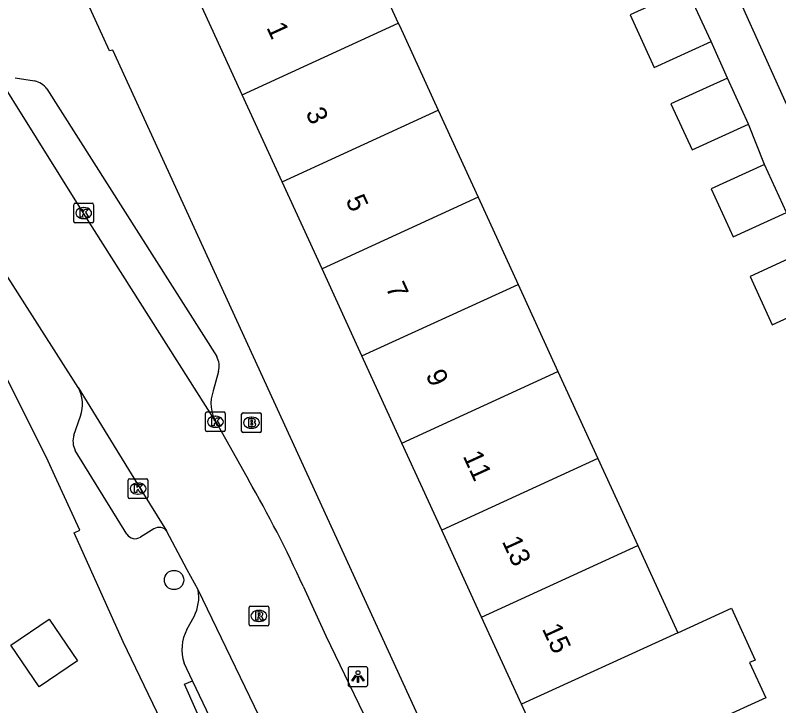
# Model space of a CAD drawing. Extents: x 158087 to 159494, y 382905 to 383981.
# Drawn here: x 158772.55 to 158811.22, y 383702.45 to 383737.41 of the extents above; entities that cross this region are included whole.
import ezdxf

# ---------------------------------------------------------------- set-up
doc = ezdxf.new("R2010")
doc.units = 0
for name, color, linetype in [('IMGEO_Boom', 7, 'Continuous'), ('IMGEO_Brandkraan', 7, 'Continuous'), ('IMGEO_Kolk', 7, 'Continuous'), ('IMGEO_Lichtpunt', 7, 'Continuous'), ('IMGEO_Pand', 7, 'Continuous'), ('IMGEO_Pand_nummerreeks', 7, 'Continuous'), ('IMGEO_Rijbaan_lokaal_open', 7, 'Continuous'), ('IMGEO_Rioolput', 7, 'Continuous'), ('IMGEO_Voetpad_open', 7, 'Continuous')]:
    doc.layers.add(name, color=color, linetype=linetype)

msp = doc.modelspace()

# ---------------------------------------------------------------- linework, layer by layer
at = {"layer": 'IMGEO_Boom'}
msp.add_circle((158780.593, 383708.812), 0.489, dxfattribs=at)
at = {"layer": 'IMGEO_Brandkraan'}
for p, q in [((158784.088, 383717.277), (158784.94, 383717.277)), ((158784.013, 383716.351), (158784.013, 383717.203)), ((158784.501, 383717.057), (158784.526, 383717.057)), ((158785.014, 383717.203), (158785.014, 383716.351)), ((158784.524, 383716.497), (158784.499, 383716.497)), ((158784.94, 383716.277), (158784.088, 383716.277))]:
    msp.add_line(p, q, dxfattribs=at)
for points in [[(158784.088, 383717.277), (158784.94, 383717.277)], [(158784.013, 383716.351), (158784.013, 383717.203)], [(158784.361, 383716.977), (158784.361, 383716.577), (158784.574, 383716.577)], [(158784.592, 383716.977), (158784.361, 383716.977)], [(158784.54, 383716.896), (158784.486, 383716.896), (158784.486, 383716.82)], [(158785.014, 383717.203), (158785.014, 383716.351)], [(158784.486, 383716.82), (158784.539, 383716.82)], [(158784.548, 383716.744), (158784.486, 383716.744), (158784.486, 383716.663)], [(158784.486, 383716.663), (158784.548, 383716.663)], [(158784.94, 383716.277), (158784.088, 383716.277)]]:
    msp.add_lwpolyline(points, dxfattribs=at)
for centre, radius, start, end in [((158784.09, 383717.201), 0.0765, 91.552, 178.448), ((158784.09, 383717.201), 0.0765, 91.552, 178.448), ((158784.938, 383717.201), 0.0765, 1.552, 88.448), ((158784.938, 383717.201), 0.0765, 1.552, 88.448), ((158784.541, 383716.858), 0.0379, 267.8285, 90.9355), ((158784.596, 383716.832), 0.145, 59.4692, 91.5367), ((158784.621, 383716.879), 0.0922, 285.5137, 58.1501), ((158784.549, 383716.703), 0.0404, 269.8759, 90.5077), ((158784.58, 383716.828), 0.251, 268.6676, 293.5347), ((158784.626, 383716.687), 0.105, 301.3115, 78.989), ((158784.09, 383716.353), 0.0765, 181.552, 268.448), ((158784.09, 383716.353), 0.0765, 181.552, 268.448), ((158784.938, 383716.353), 0.0765, 271.552, 358.448), ((158784.938, 383716.353), 0.0765, 271.552, 358.448)]:
    msp.add_arc(centre, radius, start, end, dxfattribs=at)
for centre, major_axis, ratio, start_param, end_param in [((158784.5, 383716.777), (-0.387, 0.002), 0.722429, 4.712389, 7.853982), ((158784.525, 383716.777), (-0.39, 0.002), 0.717154, 1.570796, 4.712389)]:
    msp.add_ellipse(centre, major_axis=major_axis, ratio=ratio, start_param=start_param, end_param=end_param, dxfattribs=at)
at = {"layer": 'IMGEO_Kolk'}
for p, q in [((158775.517, 383726.965), (158775.517, 383727.817)), ((158775.592, 383727.891), (158776.444, 383727.891)), ((158776.518, 383727.817), (158776.518, 383726.965)), ((158776.005, 383727.671), (158776.03, 383727.671)), ((158776.028, 383727.111), (158776.003, 383727.111)), ((158776.444, 383726.891), (158775.592, 383726.891)), ((158782.188, 383716.398), (158782.188, 383717.25)), ((158782.263, 383717.324), (158783.115, 383717.324)), ((158783.189, 383717.25), (158783.189, 383716.398)), ((158782.676, 383717.104), (158782.701, 383717.104)), ((158782.699, 383716.544), (158782.674, 383716.544)), ((158783.115, 383716.324), (158782.263, 383716.324)), ((158778.271, 383713.014), (158778.271, 383713.866)), ((158778.346, 383713.94), (158779.198, 383713.94)), ((158779.272, 383713.866), (158779.272, 383713.014)), ((158778.759, 383713.72), (158778.784, 383713.72)), ((158778.782, 383713.16), (158778.757, 383713.16)), ((158779.198, 383712.94), (158778.346, 383712.94))]:
    msp.add_line(p, q, dxfattribs=at)
for points in [[(158775.517, 383726.965), (158775.517, 383727.817)], [(158775.592, 383727.891), (158776.444, 383727.891)], [(158776.518, 383727.817), (158776.518, 383726.965)], [(158775.838, 383727.591), (158775.961, 383727.591), (158775.961, 383727.44), (158776.091, 383727.591), (158776.255, 383727.591), (158776.109, 383727.44), (158776.262, 383727.191), (158776.11, 383727.191), (158776.025, 383727.355), (158775.961, 383727.288), (158775.961, 383727.191), (158775.838, 383727.191), (158775.838, 383727.591)], [(158776.444, 383726.891), (158775.592, 383726.891)], [(158782.188, 383716.398), (158782.188, 383717.25)], [(158782.263, 383717.324), (158783.115, 383717.324)], [(158783.189, 383717.25), (158783.189, 383716.398)], [(158782.509, 383717.024), (158782.632, 383717.024), (158782.632, 383716.873), (158782.762, 383717.024), (158782.926, 383717.024), (158782.78, 383716.873), (158782.933, 383716.624), (158782.781, 383716.624), (158782.696, 383716.788), (158782.632, 383716.721), (158782.632, 383716.624), (158782.509, 383716.624), (158782.509, 383717.024)], [(158783.115, 383716.324), (158782.263, 383716.324)], [(158778.271, 383713.014), (158778.271, 383713.866)], [(158778.346, 383713.94), (158779.198, 383713.94)], [(158779.272, 383713.866), (158779.272, 383713.014)], [(158778.592, 383713.64), (158778.715, 383713.64), (158778.715, 383713.489), (158778.845, 383713.64), (158779.009, 383713.64), (158778.863, 383713.489), (158779.016, 383713.24), (158778.864, 383713.24), (158778.779, 383713.404), (158778.715, 383713.337), (158778.715, 383713.24), (158778.592, 383713.24), (158778.592, 383713.64)], [(158779.198, 383712.94), (158778.346, 383712.94)]]:
    msp.add_lwpolyline(points, dxfattribs=at)
for centre, start, end in [((158775.594, 383727.815), 91.552, 178.448), ((158775.594, 383727.815), 91.552, 178.448), ((158776.442, 383727.815), 1.552, 88.448), ((158776.442, 383727.815), 1.552, 88.448), ((158775.594, 383726.967), 181.552, 268.448), ((158775.594, 383726.967), 181.552, 268.448), ((158776.442, 383726.967), 271.552, 358.448), ((158776.442, 383726.967), 271.552, 358.448), ((158782.265, 383717.248), 91.552, 178.448), ((158782.265, 383717.248), 91.552, 178.448), ((158783.113, 383717.248), 1.552, 88.448), ((158783.113, 383717.248), 1.552, 88.448), ((158782.265, 383716.4), 181.552, 268.448), ((158782.265, 383716.4), 181.552, 268.448), ((158783.113, 383716.4), 271.552, 358.448), ((158783.113, 383716.4), 271.552, 358.448), ((158778.348, 383713.864), 91.552, 178.448), ((158778.348, 383713.864), 91.552, 178.448), ((158779.196, 383713.864), 1.552, 88.448), ((158779.196, 383713.864), 1.552, 88.448), ((158778.348, 383713.016), 181.552, 268.448), ((158778.348, 383713.016), 181.552, 268.448), ((158779.196, 383713.016), 271.552, 358.448), ((158779.196, 383713.016), 271.552, 358.448)]:
    msp.add_arc(centre, 0.0765, start, end, dxfattribs=at)
for centre, major_axis, ratio, start_param, end_param in [((158776.004, 383727.391), (-0.387, 0.002), 0.722429, 4.712389, 7.853982), ((158776.029, 383727.391), (-0.39, 0.002), 0.717154, 1.570796, 4.712389), ((158782.675, 383716.824), (-0.387, 0.002), 0.722429, 4.712389, 7.853982), ((158782.7, 383716.824), (-0.39, 0.002), 0.717154, 1.570796, 4.712389), ((158778.758, 383713.44), (-0.387, 0.002), 0.722429, 4.712389, 7.853982), ((158778.783, 383713.44), (-0.39, 0.002), 0.717154, 1.570796, 4.712389)]:
    msp.add_ellipse(centre, major_axis=major_axis, ratio=ratio, start_param=start_param, end_param=end_param, dxfattribs=at)
at = {"layer": 'IMGEO_Lichtpunt'}
for p, q in [((158789.411, 383704.321), (158789.411, 383703.514)), ((158789.411, 383704.321), (158789.411, 383703.514)), ((158790.313, 383704.416), (158789.505, 383704.416)), ((158790.313, 383704.416), (158789.505, 383704.416)), ((158790.407, 383703.514), (158790.407, 383704.321)), ((158790.407, 383703.514), (158790.407, 383704.321)), ((158789.505, 383703.42), (158790.313, 383703.42)), ((158789.505, 383703.42), (158790.313, 383703.42))]:
    msp.add_line(p, q, dxfattribs=at)
for points in [[(158789.785, 383703.985), (158789.824, 383703.957), (158789.636, 383703.695), (158789.598, 383703.722), (158789.785, 383703.985)], [(158789.887, 383703.937), (158789.934, 383703.937), (158789.934, 383703.615), (158789.887, 383703.615), (158789.887, 383703.937)], [(158789.997, 383703.957), (158790.035, 383703.984), (158790.222, 383703.722), (158790.183, 383703.694), (158789.997, 383703.957)]]:
    msp.add_lwpolyline(points, dxfattribs=at)
msp.add_circle((158789.91, 383704.119), 0.0994, dxfattribs=at)
for centre, start, end in [((158789.505, 383704.321), 90, 180), ((158789.505, 383704.321), 90, 180), ((158790.313, 383704.321), 0, 90), ((158790.313, 383704.321), 0, 90), ((158789.505, 383703.514), 180, 270), ((158789.505, 383703.514), 180, 270), ((158790.313, 383703.514), 270, 0), ((158790.313, 383703.514), 270, 360)]:
    msp.add_arc(centre, 0.0946, start, end, dxfattribs=at)
at = {"layer": 'IMGEO_Pand'}
for points in [[(158784.045, 383733.385), (158782.018, 383737.807), (158789.927, 383741.433), (158791.954, 383737.012)], [(158806.572, 383738.74), (158803.698, 383737.422), (158804.919, 383734.759), (158807.793, 383736.077)], [(158807.793, 383736.077), (158806.572, 383738.74)], [(158784.045, 383733.385), (158791.954, 383737.012)], [(158791.954, 383737.012), (158792.011, 383736.888), (158793.976, 383732.602)], [(158808.62, 383734.225), (158805.766, 383732.916), (158806.834, 383730.587), (158809.688, 383731.896)], [(158809.688, 383731.896), (158808.62, 383734.225)], [(158786.067, 383728.975), (158784.045, 383733.385)], [(158786.067, 383728.975), (158793.976, 383732.602)], [(158793.976, 383732.602), (158795.998, 383728.192)], [(158810.494, 383729.85), (158807.806, 383728.617), (158808.921, 383726.185), (158811.609, 383727.418)], [(158811.609, 383727.418), (158810.494, 383729.85)], [(158788.089, 383724.567), (158786.067, 383728.975)], [(158795.998, 383728.192), (158788.089, 383724.567)], [(158795.998, 383728.192), (158798.02, 383723.783)], [(158812.601, 383725.477), (158809.775, 383724.181), (158810.898, 383721.732), (158813.724, 383723.028)], [(158790.11, 383720.157), (158788.089, 383724.567)], [(158790.11, 383720.157), (158798.02, 383723.783)], [(158798.02, 383723.783), (158800.041, 383719.374)], [(158792.132, 383715.748), (158790.11, 383720.157)], [(158792.132, 383715.748), (158800.041, 383719.374)], [(158800.041, 383719.374), (158802.063, 383714.964)], [(158794.154, 383711.338), (158792.132, 383715.748)], [(158802.063, 383714.964), (158794.154, 383711.338)], [(158802.063, 383714.964), (158804.085, 383710.556)], [(158796.175, 383706.929), (158794.154, 383711.338)], [(158796.175, 383706.929), (158804.085, 383710.556)], [(158804.085, 383710.556), (158806.107, 383706.145)], [(158806.107, 383706.145), (158808.825, 383707.391), (158810.032, 383704.758), (158809.748, 383704.627), (158810.562, 383702.851), (158808.129, 383701.736)], [(158772.321, 383705.512), (158774.266, 383706.836), (158775.706, 383704.722), (158773.76, 383703.397), (158772.321, 383705.512)], [(158798.197, 383702.519), (158796.175, 383706.929)], [(158806.107, 383706.145), (158798.197, 383702.519)], [(158800.219, 383698.11), (158798.197, 383702.519)]]:
    msp.add_lwpolyline(points, dxfattribs=at)
at = {"layer": 'IMGEO_Rijbaan_lokaal_open'}
for points in [[(158782.737, 383716.774), (158776.014, 383727.39), (158771.231, 383735.01)], [(158775.73, 383718.558), (158771.823, 383724.71), (158766.676, 383732.834)], [(158775.73, 383718.558), (158778.878, 383713.44), (158780.215, 383711.296)], [(158782.737, 383716.774), (158784.363, 383713.877)], [(158781.812, 383708.309), (158781.254, 383709.334), (158780.215, 383711.296)], [(158787.127, 383708.506), (158788.277, 383705.978), (158791.127, 383700.082), (158794.421, 383692.955), (158802.944, 383674.19), (158804.063, 383671.602), (158805.197, 383669.18)], [(158809.596, 383647.846), (158804.687, 383658.675), (158792.674, 383684.925), (158785.606, 383700.446), (158781.812, 383708.309)]]:
    msp.add_lwpolyline(points, dxfattribs=at)
msp.add_arc((158731.965, 383683.516), 60.559, 24.37236, 30.08974, dxfattribs=at)
at = {"layer": 'IMGEO_Rioolput'}
for p, q in [((158784.39, 383706.567), (158784.39, 383707.419)), ((158784.465, 383707.493), (158785.317, 383707.493)), ((158784.878, 383707.273), (158784.903, 383707.273)), ((158785.391, 383707.419), (158785.391, 383706.567)), ((158785.317, 383706.493), (158784.465, 383706.493)), ((158784.901, 383706.713), (158784.876, 383706.713))]:
    msp.add_line(p, q, dxfattribs=at)
for points in [[(158784.39, 383706.567), (158784.39, 383707.419)], [(158784.465, 383707.493), (158785.317, 383707.493)], [(158784.979, 383707.191), (158784.727, 383707.193), (158784.727, 383706.793)], [(158785.391, 383707.419), (158785.391, 383706.567)], [(158784.727, 383706.793), (158784.851, 383706.793), (158784.851, 383706.955), (158784.862, 383706.955)], [(158784.905, 383707.112), (158784.851, 383707.112), (158784.851, 383707.031)], [(158784.851, 383707.031), (158784.903, 383707.031)], [(158784.909, 383706.926), (158784.98, 383706.793), (158785.12, 383706.793), (158785.055, 383706.919)], [(158785.317, 383706.493), (158784.465, 383706.493)]]:
    msp.add_lwpolyline(points, dxfattribs=at)
for centre, radius, start, end in [((158784.467, 383707.417), 0.0765, 91.552, 178.448), ((158784.467, 383707.417), 0.0765, 91.552, 178.448), ((158785.315, 383707.417), 0.0765, 1.552, 88.448), ((158785.315, 383707.417), 0.0765, 1.552, 88.448), ((158784.861, 383706.902), 0.0533, 26.0293, 88.6989), ((158784.887, 383707.22), 0.19, 274.7715, 282.9687), ((158784.911, 383707.016), 0.0964, 77.0061, 93.1865), ((158784.925, 383707.073), 0.0378, 276.6634, 79.6772), ((158784.978, 383707.081), 0.109, 350.3612, 89.416), ((158784.976, 383707.081), 0.112, 277.5842, 350.9817), ((158784.96, 383706.866), 0.108, 29.5134, 73.7905), ((158784.467, 383706.569), 0.0765, 181.552, 268.448), ((158784.467, 383706.569), 0.0765, 181.552, 268.448), ((158785.315, 383706.569), 0.0765, 271.552, 358.448), ((158785.315, 383706.569), 0.0765, 271.552, 358.448)]:
    msp.add_arc(centre, radius, start, end, dxfattribs=at)
for centre, major_axis, ratio, start_param, end_param in [((158784.877, 383706.993), (-0.387, 0.002), 0.722429, 4.712389, 7.853982), ((158784.902, 383706.993), (-0.39, 0.002), 0.717154, 1.570796, 4.712389)]:
    msp.add_ellipse(centre, major_axis=major_axis, ratio=ratio, start_param=start_param, end_param=end_param, dxfattribs=at)
at = {"layer": 'IMGEO_Voetpad_open'}
for points in [[(158807.517, 383742.011), (158812.164, 383731.686)], [(158807.49, 383670.238), (158805.585, 383674.403), (158789.206, 383710.108), (158777.497, 383735.633), (158777.33, 383735.613), (158776.323, 383737.792)], [(158808.62, 383734.225), (158807.793, 383736.077)], [(158772.55, 383734.245), (158773.527, 383734.084)], [(158774.152, 383733.676), (158782.757, 383720.125)], [(158810.494, 383729.85), (158809.688, 383731.896)], [(158806.328, 383643.775), (158781.227, 383699.02), (158778.013, 383705.686), (158775.541, 383711.2), (158775.817, 383711.336), (158774.551, 383714.086), (158774.133, 383715.014), (158771.947, 383719.354), (158771.002, 383721.244), (158769.87, 383723.052), (158768.732, 383724.768), (158765.785, 383728.593)], [(158782.849, 383719.372), (158782.58, 383718.392)], [(158775.517, 383716.152), (158775.852, 383717.107)], [(158778.208, 383711.13), (158775.591, 383715.376)], [(158779.576, 383711.397), (158778.887, 383710.988)], [(158781.245, 383706.303), (158781.607, 383706.971)], [(158781.52, 383703.712), (158781.098, 383704.609)], [(158782.771, 383701.089), (158782.307, 383700.879), (158781.126, 383703.534), (158781.52, 383703.712)], [(158782.771, 383701.089), (158781.52, 383703.712)]]:
    msp.add_lwpolyline(points, dxfattribs=at)
for centre, radius, start, end in [((158773.276, 383733.017), 1.097, 36.9656, 76.7614), ((158781.81, 383719.627), 1.069, 346.1929, 27.7386), ((158774.268, 383717.704), 1.693, 339.3344, 30.2779), ((158784.31, 383717.743), 1.848, 159.4469, 211.6376), ((158776.493, 383715.854), 1.021, 163.0071, 207.8875), ((158779.841, 383711.002), 0.475, 38.1443, 123.892), ((158778.615, 383711.381), 0.478, 211.6501, 304.7257), ((158779.781, 383707.935), 2.065, 332.1572, 10.4213), ((158783.167, 383705.283), 2.176, 152.0439, 198.0371)]:
    msp.add_arc(centre, radius, start, end, dxfattribs=at)

# ---------------------------------------------------------------- texts
at = {"layer": 'IMGEO_Pand_nummerreeks'}
for s, p in [('1', (158785.256, 383736.792)), ('3', (158787.237, 383732.472)), ('5', (158789.265, 383728.048)), ('7', (158791.293, 383723.624)), ('9', (158793.322, 383719.2)), ('11', (158795.206, 383715.09)), ('13', (158797.187, 383710.77)), ('15', (158799.216, 383706.346))]:
    msp.add_text(s, height=1, rotation=294.631, dxfattribs=at).set_placement(p)

doc.saveas('drawing.dxf')
